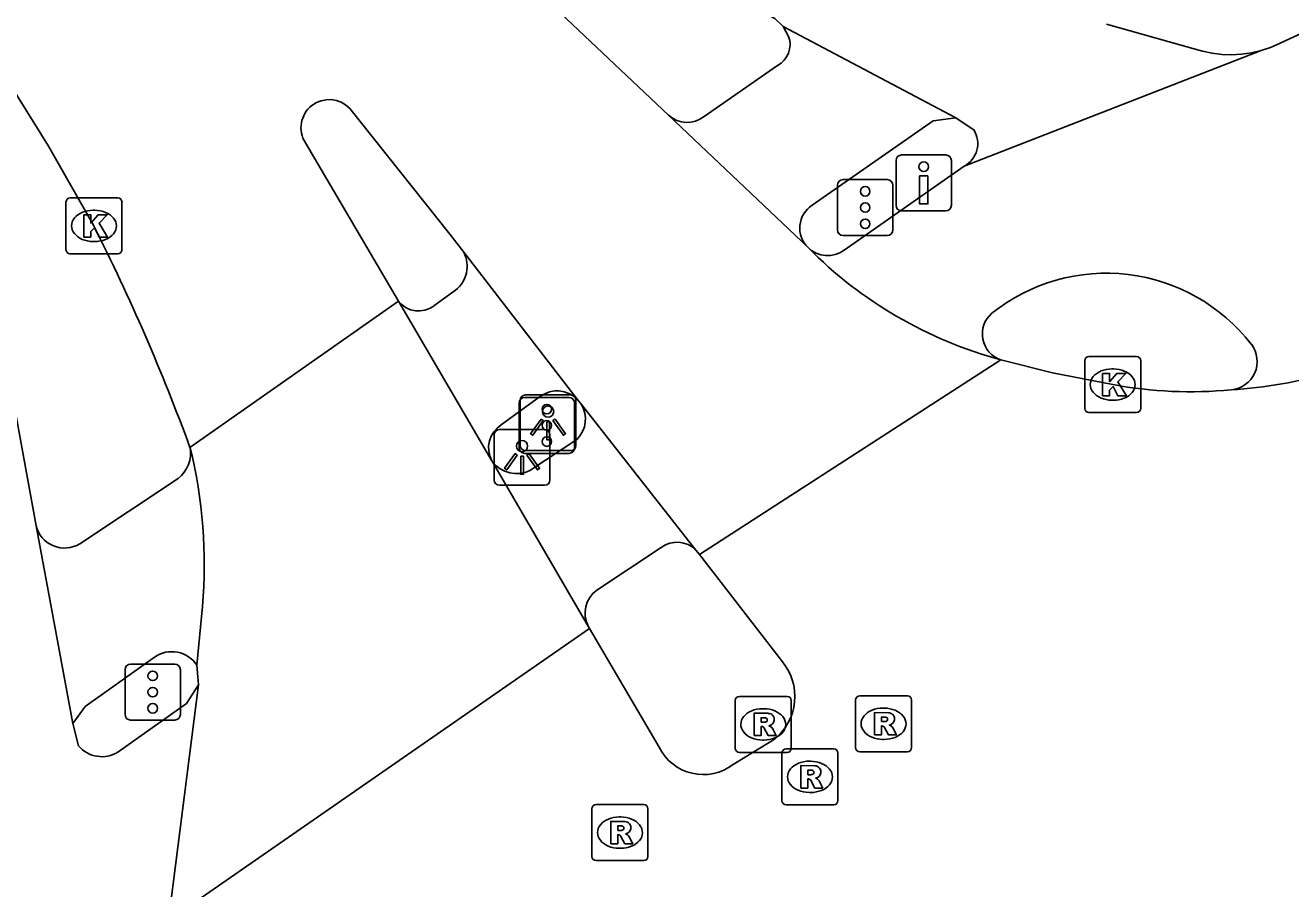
# Model space of a CAD drawing. Extents: x 157466 to 158888, y 383063 to 384677.
# Drawn here: x 158069.41 to 158092.02, y 383302.74 to 383318.18 of the extents above; entities that cross this region are included whole.
import ezdxf

# ---------------------------------------------------------------- set-up
doc = ezdxf.new("R2010")
doc.units = 0
for name, color, linetype in [('IMGEO_Drukknoppaal', 7, 'Continuous'), ('IMGEO_Fietspad_gesloten', 7, 'Continuous'), ('IMGEO_Fietspad_open', 7, 'Continuous'), ('IMGEO_Kolk', 7, 'Continuous'), ('IMGEO_Lichtpunt', 7, 'Continuous'), ('IMGEO_Rijbaan_lokaal_gesloten', 7, 'Continuous'), ('IMGEO_Rijbaan_regionaal_gesloten', 7, 'Continuous'), ('IMGEO_Rioolput', 7, 'Continuous'), ('IMGEO_Verkeersregelinstallatiepaal', 7, 'Continuous'), ('IMGEO_Voetpad_open', 7, 'Continuous')]:
    doc.layers.add(name, color=color, linetype=linetype)

msp = doc.modelspace()

# ---------------------------------------------------------------- linework, layer by layer
at = {"layer": 'IMGEO_Drukknoppaal'}
for p, q in [((158085.068, 383315.861), (158085.858, 383315.861)), ((158085.858, 383315.861), (158085.068, 383315.861)), ((158084.968, 383314.961), (158084.968, 383315.761)), ((158084.968, 383315.761), (158084.968, 383314.961)), ((158085.958, 383315.761), (158085.958, 383314.961)), ((158085.958, 383314.961), (158085.958, 383315.761)), ((158085.858, 383314.861), (158085.068, 383314.861)), ((158085.068, 383314.861), (158085.858, 383314.861))]:
    msp.add_line(p, q, dxfattribs=at)
msp.add_lwpolyline([(158085.538, 383315.486), (158085.538, 383314.986), (158085.388, 383314.986), (158085.388, 383315.486), (158085.538, 383315.486)], dxfattribs=at)
msp.add_circle((158085.463, 383315.651), 0.085, dxfattribs=at)
for centre, start, end in [((158085.068, 383315.761), 90, 180), ((158085.068, 383315.761), 90, 180), ((158085.858, 383315.761), 0, 90), ((158085.858, 383315.761), 360, 90), ((158085.068, 383314.961), 180, 270), ((158085.068, 383314.961), 180, 270), ((158085.858, 383314.961), 270, 0), ((158085.858, 383314.961), 270, 0)]:
    msp.add_arc(centre, 0.1, start, end, dxfattribs=at)
at = {"layer": 'IMGEO_Fietspad_gesloten'}
for points in [[(158140.312, 383348.615), (158135.385, 383345.248), (158132.283, 383343.128), (158108.338, 383326.764), (158105.822, 383325.112), (158103.248, 383323.538), (158103.132, 383323.471), (158096.141, 383319.86), (158094.176, 383318.949), (158091.832, 383317.862), (158091.819, 383317.856), (158091.658, 383317.784), (158091.49, 383317.728)], [(158077.485, 383321.149), (158082.803, 383318.298), (158082.953, 383318.16)], [(158082.953, 383318.16), (158086.034, 383316.525)], [(158088.729, 383318.198), (158090.273, 383317.767), (158090.442, 383317.715), (158090.615, 383317.678), (158090.79, 383317.656), (158090.967, 383317.651), (158091.143, 383317.661), (158091.318, 383317.686), (158091.49, 383317.728)], [(158091.49, 383317.728), (158086.187, 383315.66)], [(158068.227, 383316.754), (158069.602, 383309.232)], [(158086.034, 383316.525), (158086.362, 383316.306)], [(158086.187, 383315.66), (158084.039, 383314.161)], [(158070.262, 383305.696), (158069.602, 383309.232)], [(158071.066, 383305.185), (158072.292, 383306.055), (158072.504, 383306.388)], [(158070.262, 383305.696), (158070.364, 383305.299)]]:
    msp.add_lwpolyline(points, dxfattribs=at)
for centre, radius, start, end in [((158085.964, 383316.067), 0.464, 298.7427, 30.9423), ((158083.743, 383314.554), 0.492, 225.143, 307.0278), ((158088.726, 383310.472), 3.275, 37.7254, 128.6183), ((158086.996, 383312.66), 0.486, 130.1768, 251.3285), ((158090.911, 383312.168), 0.51, 275.3387, 37.1152), ((158070.779, 383305.638), 0.536, 219.2528, 302.2994)]:
    msp.add_arc(centre, radius, start, end, dxfattribs=at)
at = {"layer": 'IMGEO_Fietspad_open'}
for points in [[(158078.428, 383310.219), (158079.281, 383310.788)], [(158080.773, 383308.842), (158079.624, 383308.082)]]:
    msp.add_lwpolyline(points, dxfattribs=at)
for centre, radius, start, end in [((158078.914, 383311.137), 0.506, 316.5026, 30.9409), ((158078.189, 383310.708), 0.544, 217.692, 296.094), ((158081.056, 383308.467), 0.47, 44.4135, 127.0865), ((158079.923, 383307.666), 0.512, 125.71, 208.2753)]:
    msp.add_arc(centre, radius, start, end, dxfattribs=at)
at = {"layer": 'IMGEO_Kolk'}
for p, q in [((158070.137, 383314.167), (158070.137, 383315.019)), ((158070.212, 383315.093), (158071.064, 383315.093)), ((158071.138, 383315.019), (158071.138, 383314.167)), ((158070.625, 383314.873), (158070.65, 383314.873)), ((158070.648, 383314.313), (158070.623, 383314.313)), ((158071.064, 383314.093), (158070.212, 383314.093)), ((158088.339, 383311.33), (158088.339, 383312.182)), ((158088.414, 383312.256), (158089.266, 383312.256)), ((158089.34, 383312.182), (158089.34, 383311.33)), ((158088.827, 383312.036), (158088.852, 383312.036)), ((158088.85, 383311.476), (158088.825, 383311.476)), ((158089.266, 383311.256), (158088.414, 383311.256))]:
    msp.add_line(p, q, dxfattribs=at)
for points in [[(158070.137, 383314.167), (158070.137, 383315.019)], [(158070.212, 383315.093), (158071.064, 383315.093)], [(158071.138, 383315.019), (158071.138, 383314.167)], [(158070.458, 383314.793), (158070.581, 383314.793), (158070.581, 383314.642), (158070.711, 383314.793), (158070.875, 383314.793), (158070.729, 383314.642), (158070.882, 383314.393), (158070.73, 383314.393), (158070.645, 383314.557), (158070.581, 383314.49), (158070.581, 383314.393), (158070.458, 383314.393), (158070.458, 383314.793)], [(158071.064, 383314.093), (158070.212, 383314.093)], [(158088.339, 383311.33), (158088.339, 383312.182)], [(158088.414, 383312.256), (158089.266, 383312.256)], [(158089.34, 383312.182), (158089.34, 383311.33)], [(158088.66, 383311.956), (158088.783, 383311.956), (158088.783, 383311.805), (158088.913, 383311.956), (158089.077, 383311.956), (158088.931, 383311.805), (158089.084, 383311.556), (158088.932, 383311.556), (158088.847, 383311.72), (158088.783, 383311.653), (158088.783, 383311.556), (158088.66, 383311.556), (158088.66, 383311.956)], [(158089.266, 383311.256), (158088.414, 383311.256)]]:
    msp.add_lwpolyline(points, dxfattribs=at)
for centre, start, end in [((158070.214, 383315.017), 91.552, 178.448), ((158070.214, 383315.017), 91.552, 178.448), ((158071.062, 383315.017), 1.552, 88.448), ((158071.062, 383315.017), 1.552, 88.448), ((158070.214, 383314.169), 181.552, 268.448), ((158070.214, 383314.169), 181.552, 268.448), ((158071.062, 383314.169), 271.552, 358.448), ((158071.062, 383314.169), 271.552, 358.448), ((158088.416, 383312.18), 91.552, 178.448), ((158088.416, 383312.18), 91.552, 178.448), ((158089.264, 383312.18), 1.552, 88.448), ((158089.264, 383312.18), 1.552, 88.448), ((158088.416, 383311.332), 181.552, 268.448), ((158088.416, 383311.332), 181.552, 268.448), ((158089.264, 383311.332), 271.552, 358.448), ((158089.264, 383311.332), 271.552, 358.448)]:
    msp.add_arc(centre, 0.0765, start, end, dxfattribs=at)
for centre, major_axis, ratio, start_param, end_param in [((158070.624, 383314.593), (-0.387, 0.002), 0.722429, 4.712389, 7.853982), ((158070.649, 383314.593), (-0.39, 0.002), 0.717154, 1.570796, 4.712389), ((158088.826, 383311.756), (-0.387, 0.002), 0.722429, 4.712389, 7.853982), ((158088.851, 383311.756), (-0.39, 0.002), 0.717154, 1.570796, 4.712389)]:
    msp.add_ellipse(centre, major_axis=major_axis, ratio=ratio, start_param=start_param, end_param=end_param, dxfattribs=at)
at = {"layer": 'IMGEO_Lichtpunt'}
for p, q in [((158079.155, 383311.57), (158078.347, 383311.57)), ((158079.155, 383311.57), (158078.347, 383311.57)), ((158078.253, 383311.475), (158078.253, 383310.668)), ((158078.253, 383311.475), (158078.253, 383310.668)), ((158079.249, 383310.668), (158079.249, 383311.475)), ((158079.249, 383310.668), (158079.249, 383311.475)), ((158077.788, 383310.857), (158077.788, 383310.05)), ((158077.788, 383310.857), (158077.788, 383310.05)), ((158078.69, 383310.952), (158077.882, 383310.952)), ((158078.69, 383310.952), (158077.882, 383310.952)), ((158078.784, 383310.05), (158078.784, 383310.857)), ((158078.784, 383310.05), (158078.784, 383310.857)), ((158078.347, 383310.574), (158079.155, 383310.574)), ((158078.347, 383310.574), (158079.155, 383310.574)), ((158077.882, 383309.956), (158078.69, 383309.956)), ((158077.882, 383309.956), (158078.69, 383309.956))]:
    msp.add_line(p, q, dxfattribs=at)
for points in [[(158078.627, 383311.139), (158078.666, 383311.111), (158078.478, 383310.849), (158078.44, 383310.876), (158078.627, 383311.139)], [(158078.729, 383311.091), (158078.776, 383311.091), (158078.776, 383310.769), (158078.729, 383310.769), (158078.729, 383311.091)], [(158078.839, 383311.111), (158078.877, 383311.138), (158079.064, 383310.876), (158079.025, 383310.848), (158078.839, 383311.111)], [(158078.162, 383310.521), (158078.201, 383310.493), (158078.013, 383310.231), (158077.975, 383310.258), (158078.162, 383310.521)], [(158078.264, 383310.473), (158078.311, 383310.473), (158078.311, 383310.151), (158078.264, 383310.151), (158078.264, 383310.473)], [(158078.374, 383310.493), (158078.412, 383310.52), (158078.599, 383310.258), (158078.56, 383310.23), (158078.374, 383310.493)]]:
    msp.add_lwpolyline(points, dxfattribs=at)
for centre in [(158078.752, 383311.273), (158078.287, 383310.655)]:
    msp.add_circle(centre, 0.0994, dxfattribs=at)
for centre, start, end in [((158078.347, 383311.475), 90, 180), ((158078.347, 383311.475), 90, 180), ((158079.155, 383311.475), 0, 90), ((158079.155, 383311.475), 0, 90), ((158077.882, 383310.857), 90, 180), ((158077.882, 383310.857), 90, 180), ((158078.69, 383310.857), 0, 90), ((158078.69, 383310.857), 0, 90), ((158078.347, 383310.668), 180, 270), ((158078.347, 383310.668), 180, 270), ((158079.155, 383310.668), 270, 0), ((158079.155, 383310.668), 270, 360), ((158077.882, 383310.05), 180, 270), ((158077.882, 383310.05), 180, 270), ((158078.69, 383310.05), 270, 0), ((158078.69, 383310.05), 270, 360)]:
    msp.add_arc(centre, 0.0946, start, end, dxfattribs=at)
at = {"layer": 'IMGEO_Rijbaan_lokaal_gesloten'}
for points in [[(158080.904, 383316.572), (158078.547, 383318.805), (158076.903, 383320.416)], [(158069.138, 383317.122), (158069.823, 383316.018), (158070.635, 383314.594)], [(158075.207, 383316.693), (158076.995, 383314.445), (158077.246, 383314.12)], [(158083.396, 383314.205), (158080.904, 383316.572)], [(158076.081, 383313.244), (158074.415, 383316.076)], [(158077.246, 383314.12), (158079.27, 383311.497)], [(158076.081, 383313.244), (158072.353, 383310.632)], [(158077.747, 383310.394), (158076.081, 383313.244)], [(158079.27, 383311.497), (158079.348, 383311.397)], [(158079.348, 383311.397), (158081.392, 383308.796)], [(158077.758, 383310.375), (158077.747, 383310.394)], [(158079.472, 383307.424), (158077.758, 383310.375)], [(158081.392, 383308.796), (158081.456, 383308.715)], [(158072.574, 383307.785), (158072.476, 383306.738)], [(158079.489, 383307.394), (158079.472, 383307.424)], [(158072.476, 383306.738), (158072.492, 383306.533), (158072.504, 383306.388)], [(158072.504, 383306.388), (158071.971, 383302.175)]]:
    msp.add_lwpolyline(points, dxfattribs=at)
for centre, radius, start, end in [((158074.84, 383316.347), 0.504, 43.3743, 212.4657), ((158037.161, 383297.725), 37.484, 20.1402, 26.7447), ((158088.838, 383319.588), 7.655, 224.6905, 254.8711), ((158063.902, 383308.544), 8.706, 354.999, 13.8784)]:
    msp.add_arc(centre, radius, start, end, dxfattribs=at)
at = {"layer": 'IMGEO_Rijbaan_regionaal_gesloten'}
for points in [[(158086.84, 383312.199), (158081.456, 383308.715)], [(158088.84, 383311.755), (158087.762, 383311.964), (158086.84, 383312.199)], [(158081.456, 383308.715), (158082.922, 383306.821)], [(158079.489, 383307.394), (158071.971, 383302.175)], [(158080.736, 383305.272), (158079.489, 383307.394)], [(158082.779, 383305.402), (158082.428, 383305.188), (158082.059, 383304.962)]]:
    msp.add_lwpolyline(points, dxfattribs=at)
for centre, radius, start, end in [((158090.417, 383320.064), 8.42, 273.6805, 298.4283), ((158090.234, 383319.25), 7.623, 259.4658, 275.4518), ((158082.181, 383306.179), 0.98, 307.5751, 40.9158), ((158081.525, 383305.662), 0.88, 206.3007, 307.3245)]:
    msp.add_arc(centre, radius, start, end, dxfattribs=at)
at = {"layer": 'IMGEO_Rioolput'}
for p, q in [((158082.095, 383305.254), (158082.095, 383306.106)), ((158082.17, 383306.18), (158083.022, 383306.18)), ((158083.096, 383306.106), (158083.096, 383305.254)), ((158084.245, 383305.265), (158084.245, 383306.117)), ((158084.32, 383306.191), (158085.172, 383306.191)), ((158085.246, 383306.117), (158085.246, 383305.265)), ((158082.583, 383305.96), (158082.608, 383305.96)), ((158084.733, 383305.971), (158084.758, 383305.971)), ((158082.606, 383305.4), (158082.581, 383305.4)), ((158084.756, 383305.411), (158084.731, 383305.411)), ((158083.022, 383305.18), (158082.17, 383305.18)), ((158082.93, 383304.316), (158082.93, 383305.168)), ((158083.005, 383305.242), (158083.857, 383305.242)), ((158083.931, 383305.168), (158083.931, 383304.316)), ((158085.172, 383305.191), (158084.32, 383305.191)), ((158083.418, 383305.022), (158083.443, 383305.022)), ((158083.441, 383304.462), (158083.416, 383304.462)), ((158079.535, 383303.319), (158079.535, 383304.171)), ((158079.61, 383304.245), (158080.462, 383304.245)), ((158080.023, 383304.025), (158080.048, 383304.025)), ((158080.536, 383304.171), (158080.536, 383303.319)), ((158083.857, 383304.242), (158083.005, 383304.242)), ((158080.046, 383303.465), (158080.021, 383303.465)), ((158080.462, 383303.245), (158079.61, 383303.245))]:
    msp.add_line(p, q, dxfattribs=at)
for points in [[(158082.095, 383305.254), (158082.095, 383306.106)], [(158082.17, 383306.18), (158083.022, 383306.18)], [(158083.096, 383306.106), (158083.096, 383305.254)], [(158084.245, 383305.265), (158084.245, 383306.117)], [(158084.32, 383306.191), (158085.172, 383306.191)], [(158085.246, 383306.117), (158085.246, 383305.265)], [(158082.684, 383305.878), (158082.432, 383305.88), (158082.432, 383305.48)], [(158084.834, 383305.889), (158084.582, 383305.891), (158084.582, 383305.491)], [(158082.432, 383305.48), (158082.556, 383305.48), (158082.556, 383305.642), (158082.567, 383305.642)], [(158082.61, 383305.799), (158082.556, 383305.799), (158082.556, 383305.718)], [(158082.556, 383305.718), (158082.608, 383305.718)], [(158082.614, 383305.613), (158082.685, 383305.48), (158082.825, 383305.48), (158082.76, 383305.606)], [(158084.582, 383305.491), (158084.706, 383305.491), (158084.706, 383305.653), (158084.717, 383305.653)], [(158084.76, 383305.81), (158084.706, 383305.81), (158084.706, 383305.729)], [(158084.706, 383305.729), (158084.758, 383305.729)], [(158084.764, 383305.624), (158084.835, 383305.491), (158084.975, 383305.491), (158084.91, 383305.617)], [(158083.022, 383305.18), (158082.17, 383305.18)], [(158082.93, 383304.316), (158082.93, 383305.168)], [(158083.005, 383305.242), (158083.857, 383305.242)], [(158083.931, 383305.168), (158083.931, 383304.316)], [(158085.172, 383305.191), (158084.32, 383305.191)], [(158083.519, 383304.94), (158083.267, 383304.942), (158083.267, 383304.542)], [(158083.267, 383304.542), (158083.391, 383304.542), (158083.391, 383304.704), (158083.402, 383304.704)], [(158083.445, 383304.861), (158083.391, 383304.861), (158083.391, 383304.78)], [(158083.391, 383304.78), (158083.443, 383304.78)], [(158083.449, 383304.675), (158083.52, 383304.542), (158083.66, 383304.542), (158083.595, 383304.668)], [(158079.535, 383303.319), (158079.535, 383304.171)], [(158079.61, 383304.245), (158080.462, 383304.245)], [(158080.536, 383304.171), (158080.536, 383303.319)], [(158083.857, 383304.242), (158083.005, 383304.242)], [(158080.124, 383303.943), (158079.872, 383303.945), (158079.872, 383303.545)], [(158080.05, 383303.864), (158079.996, 383303.864), (158079.996, 383303.783)], [(158079.872, 383303.545), (158079.996, 383303.545), (158079.996, 383303.707), (158080.007, 383303.707)], [(158079.996, 383303.783), (158080.048, 383303.783)], [(158080.054, 383303.678), (158080.125, 383303.545), (158080.265, 383303.545), (158080.2, 383303.671)], [(158080.462, 383303.245), (158079.61, 383303.245)]]:
    msp.add_lwpolyline(points, dxfattribs=at)
for centre, radius, start, end in [((158082.172, 383306.104), 0.0765, 91.552, 178.448), ((158082.172, 383306.104), 0.0765, 91.552, 178.448), ((158083.02, 383306.104), 0.0765, 1.552, 88.448), ((158083.02, 383306.104), 0.0765, 1.552, 88.448), ((158084.322, 383306.115), 0.0765, 91.552, 178.448), ((158084.322, 383306.115), 0.0765, 91.552, 178.448), ((158085.17, 383306.115), 0.0765, 1.552, 88.448), ((158085.17, 383306.115), 0.0765, 1.552, 88.448), ((158082.683, 383305.768), 0.109, 350.3612, 89.416), ((158084.833, 383305.779), 0.109, 350.3612, 89.416), ((158082.566, 383305.589), 0.0533, 26.0293, 88.6989), ((158082.592, 383305.907), 0.19, 274.7715, 282.9687), ((158082.616, 383305.703), 0.0964, 77.0061, 93.1865), ((158082.63, 383305.76), 0.0378, 276.6634, 79.6772), ((158082.681, 383305.768), 0.112, 277.5842, 350.9817), ((158082.665, 383305.553), 0.108, 29.5134, 73.7905), ((158084.716, 383305.6), 0.0533, 26.0293, 88.6989), ((158084.742, 383305.918), 0.19, 274.7715, 282.9687), ((158084.766, 383305.714), 0.0964, 77.0061, 93.1865), ((158084.78, 383305.771), 0.0378, 276.6634, 79.6772), ((158084.831, 383305.779), 0.112, 277.5842, 350.9817), ((158084.815, 383305.564), 0.108, 29.5134, 73.7905), ((158082.172, 383305.256), 0.0765, 181.552, 268.448), ((158082.172, 383305.256), 0.0765, 181.552, 268.448), ((158083.007, 383305.166), 0.0765, 91.552, 178.448), ((158083.007, 383305.166), 0.0765, 91.552, 178.448), ((158083.02, 383305.256), 0.0765, 271.552, 358.448), ((158083.02, 383305.256), 0.0765, 271.552, 358.448), ((158083.855, 383305.166), 0.0765, 1.552, 88.448), ((158083.855, 383305.166), 0.0765, 1.552, 88.448), ((158084.322, 383305.267), 0.0765, 181.552, 268.448), ((158084.322, 383305.267), 0.0765, 181.552, 268.448), ((158085.17, 383305.267), 0.0765, 271.552, 358.448), ((158085.17, 383305.267), 0.0765, 271.552, 358.448), ((158083.518, 383304.83), 0.109, 350.3612, 89.416), ((158083.401, 383304.651), 0.0533, 26.0293, 88.6989), ((158083.427, 383304.969), 0.19, 274.7715, 282.9687), ((158083.451, 383304.765), 0.0964, 77.0061, 93.1865), ((158083.465, 383304.822), 0.0378, 276.6634, 79.6772), ((158083.516, 383304.83), 0.112, 277.5842, 350.9817), ((158083.5, 383304.615), 0.108, 29.5134, 73.7905), ((158083.007, 383304.318), 0.0765, 181.552, 268.448), ((158083.007, 383304.318), 0.0765, 181.552, 268.448), ((158083.855, 383304.318), 0.0765, 271.552, 358.448), ((158083.855, 383304.318), 0.0765, 271.552, 358.448), ((158079.612, 383304.169), 0.0765, 91.552, 178.448), ((158079.612, 383304.169), 0.0765, 91.552, 178.448), ((158080.46, 383304.169), 0.0765, 1.552, 88.448), ((158080.46, 383304.169), 0.0765, 1.552, 88.448), ((158080.056, 383303.768), 0.0964, 77.0061, 93.1865), ((158080.07, 383303.825), 0.0378, 276.6634, 79.6772), ((158080.123, 383303.833), 0.109, 350.3612, 89.416), ((158080.121, 383303.833), 0.112, 277.5842, 350.9817), ((158080.006, 383303.654), 0.0533, 26.0293, 88.6989), ((158080.032, 383303.972), 0.19, 274.7715, 282.9687), ((158080.105, 383303.618), 0.108, 29.5134, 73.7905), ((158079.612, 383303.321), 0.0765, 181.552, 268.448), ((158079.612, 383303.321), 0.0765, 181.552, 268.448), ((158080.46, 383303.321), 0.0765, 271.552, 358.448), ((158080.46, 383303.321), 0.0765, 271.552, 358.448)]:
    msp.add_arc(centre, radius, start, end, dxfattribs=at)
for centre, major_axis, ratio, start_param, end_param in [((158082.582, 383305.68), (-0.387, 0.002), 0.722429, 4.712389, 7.853982), ((158082.607, 383305.68), (-0.39, 0.002), 0.717154, 1.570796, 4.712389), ((158084.732, 383305.691), (-0.387, 0.002), 0.722429, 4.712389, 7.853982), ((158084.757, 383305.691), (-0.39, 0.002), 0.717154, 1.570796, 4.712389), ((158083.417, 383304.742), (-0.387, 0.002), 0.722429, 4.712389, 7.853982), ((158083.442, 383304.742), (-0.39, 0.002), 0.717154, 1.570796, 4.712389), ((158080.022, 383303.745), (-0.387, 0.002), 0.722429, 4.712389, 7.853982), ((158080.047, 383303.745), (-0.39, 0.002), 0.717154, 1.570796, 4.712389)]:
    msp.add_ellipse(centre, major_axis=major_axis, ratio=ratio, start_param=start_param, end_param=end_param, dxfattribs=at)
at = {"layer": 'IMGEO_Verkeersregelinstallatiepaal'}
for p, q in [((158084.023, 383315.42), (158084.813, 383315.42)), ((158084.813, 383315.42), (158084.023, 383315.42)), ((158083.923, 383314.52), (158083.923, 383315.32)), ((158083.923, 383315.32), (158083.923, 383314.52)), ((158084.913, 383315.32), (158084.913, 383314.52)), ((158084.913, 383314.52), (158084.913, 383315.32)), ((158084.813, 383314.42), (158084.023, 383314.42)), ((158084.023, 383314.42), (158084.813, 383314.42)), ((158078.334, 383311.526), (158079.124, 383311.526)), ((158079.124, 383311.526), (158078.334, 383311.526)), ((158078.234, 383310.626), (158078.234, 383311.426)), ((158078.234, 383311.426), (158078.234, 383310.626)), ((158079.224, 383311.426), (158079.224, 383310.626)), ((158079.224, 383310.626), (158079.224, 383311.426)), ((158079.124, 383310.526), (158078.334, 383310.526)), ((158078.334, 383310.526), (158079.124, 383310.526)), ((158071.292, 383306.757), (158072.082, 383306.757)), ((158072.082, 383306.757), (158071.292, 383306.757)), ((158071.192, 383305.857), (158071.192, 383306.657)), ((158071.192, 383306.657), (158071.192, 383305.857)), ((158072.182, 383306.657), (158072.182, 383305.857)), ((158072.182, 383305.857), (158072.182, 383306.657)), ((158072.082, 383305.757), (158071.292, 383305.757)), ((158071.292, 383305.757), (158072.082, 383305.757))]:
    msp.add_line(p, q, dxfattribs=at)
for centre in [(158084.418, 383315.21), (158084.418, 383314.92), (158084.418, 383314.63), (158078.729, 383311.316), (158078.729, 383311.026), (158078.729, 383310.736), (158071.687, 383306.547), (158071.687, 383306.257), (158071.687, 383305.967)]:
    msp.add_circle(centre, 0.085, dxfattribs=at)
for centre, start, end in [((158084.023, 383315.32), 90, 180), ((158084.023, 383315.32), 90, 180), ((158084.813, 383315.32), 0, 90), ((158084.813, 383315.32), 360, 90), ((158084.023, 383314.52), 180, 270), ((158084.023, 383314.52), 180, 270), ((158084.813, 383314.52), 270, 0), ((158084.813, 383314.52), 270, 0), ((158078.334, 383311.426), 90, 180), ((158078.334, 383311.426), 90, 180), ((158079.124, 383311.426), 0, 90), ((158079.124, 383311.426), 360, 90), ((158078.334, 383310.626), 180, 270), ((158078.334, 383310.626), 180, 270), ((158079.124, 383310.626), 270, 0), ((158079.124, 383310.626), 270, 0), ((158071.292, 383306.657), 90, 180), ((158071.292, 383306.657), 90, 180), ((158072.082, 383306.657), 0, 90), ((158072.082, 383306.657), 360, 90), ((158071.292, 383305.857), 180, 270), ((158071.292, 383305.857), 180, 270), ((158072.082, 383305.857), 270, 0), ((158072.082, 383305.857), 270, 0)]:
    msp.add_arc(centre, 0.1, start, end, dxfattribs=at)
at = {"layer": 'IMGEO_Voetpad_open'}
for points in [[(158083.049, 383317.98), (158082.953, 383318.16)], [(158081.538, 383316.548), (158082.851, 383317.458)], [(158086.034, 383316.525), (158085.632, 383316.473), (158083.469, 383314.961)], [(158076.713, 383313.161), (158077.095, 383313.443)], [(158078.616, 383311.546), (158077.915, 383311.036)], [(158070.385, 383308.909), (158072.142, 383310.076)], [(158071.72, 383306.883), (158070.483, 383306.002), (158070.262, 383305.696)]]:
    msp.add_lwpolyline(points, dxfattribs=at)
for centre, radius, start, end in [((158082.643, 383317.836), 0.431, 298.8921, 19.5634), ((158081.235, 383316.923), 0.482, 226.6744, 308.9898), ((158083.733, 383314.554), 0.485, 122.9328, 226.0364), ((158076.764, 383313.872), 0.542, 307.6433, 27.2095), ((158076.44, 383313.533), 0.462, 218.846, 306.1904), ((158078.914, 383311.138), 0.505, 45.258, 126.1724), ((158078.171, 383310.626), 0.483, 121.9681, 208.703), ((158071.787, 383310.529), 0.576, 308.116, 10.3208), ((158070.112, 383309.358), 0.525, 193.8424, 301.3238), ((158072.027, 383306.443), 0.537, 33.3678, 124.9174)]:
    msp.add_arc(centre, radius, start, end, dxfattribs=at)

doc.saveas('drawing.dxf')
